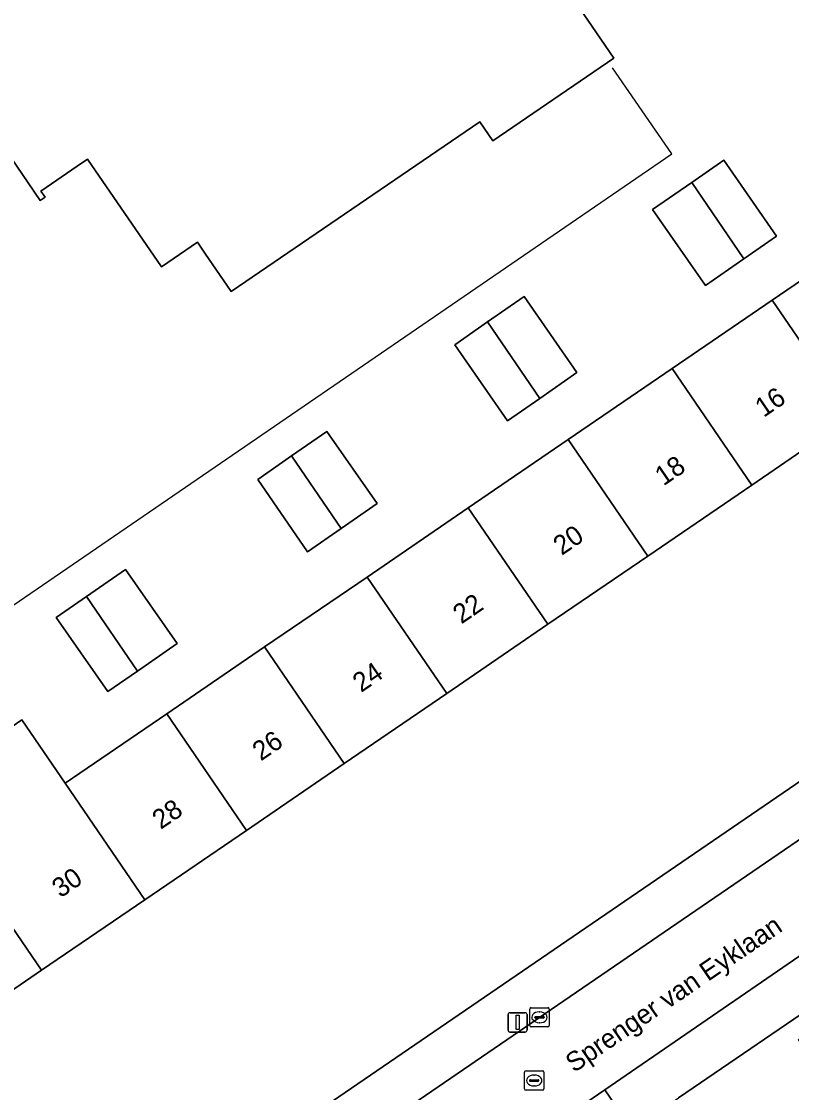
# Model space of a CAD drawing. Extents: x 157445 to 158888, y 383061 to 384688.
# Drawn here: x 158311.3 to 158351.2, y 383633.5 to 383689 of the extents above; entities that cross this region are included whole.
import ezdxf

# ---------------------------------------------------------------- set-up
doc = ezdxf.new("R2010")
doc.units = 0
for name, color, linetype in [('IMGEO_Erf', 7, 'Continuous'), ('IMGEO_Hek', 7, 'Continuous'), ('IMGEO_Kolk', 7, 'Continuous'), ('IMGEO_Lichtmast', 7, 'Continuous'), ('IMGEO_Openbare_ruimte_label', 7, 'Continuous'), ('IMGEO_Pand', 7, 'Continuous'), ('IMGEO_Pand_nummerreeks', 7, 'Continuous'), ('IMGEO_Rijbaan_lokaal_open', 7, 'Continuous'), ('IMGEO_Rioolput', 7, 'Continuous'), ('IMGEO_Voetpad_open', 7, 'Continuous')]:
    doc.layers.add(name, color=color, linetype=linetype)

msp = doc.modelspace()

# ---------------------------------------------------------------- linework, layer by layer
at = {"layer": 'IMGEO_Erf'}
for points in [[(158279.276, 383600.145), (158417.27, 383694.62), (158417.156, 383695.965), (158400.646, 383719.878), (158356.391, 383689.6), (158355.51, 383690.928), (158353.836, 383693.449), (158349.926, 383691.318)], [(158350.418, 383693.398), (158343.779, 383703.038), (158342.143, 383702.012), (158342.745, 383701.132), (158334.012, 383695.157), (158333.666, 383694.92), (158337.279, 383689.638), (158337.628, 383689.877), (158339.317, 383691.032), (158341.984, 383687.134), (158335.712, 383682.842), (158335.028, 383683.84), (158322.155, 383675.032), (158320.791, 383677.026)], [(158308.314, 383650.792), (158311.304, 383652.836), (158313.551, 383649.549), (158318.815, 383653.147), (158323.89, 383656.617), (158329.194, 383660.242), (158334.438, 383663.827), (158339.609, 383667.362), (158344.994, 383671.043), (158350.184, 383674.591), (158355.272, 383678.069), (158360.56, 383681.684), (158365.974, 383685.384), (158370.89, 383688.745), (158376.197, 383692.373)], [(158385.58, 383689.939), (158380.321, 383686.343), (158375.013, 383682.714), (158370.098, 383679.353), (158364.684, 383675.652), (158359.397, 383672.037), (158354.309, 383668.558), (158349.118, 383665.009), (158343.735, 383661.328), (158338.564, 383657.792), (158333.32, 383654.207), (158328.017, 383650.581), (158322.942, 383647.111), (158317.678, 383643.512), (158312.339, 383639.861), (158307.336, 383636.441)], [(158320.791, 383677.026), (158320.404, 383677.591), (158318.541, 383676.316), (158314.719, 383681.902), (158314.176, 383681.53), (158312.303, 383680.249), (158312.522, 383679.929), (158312.269, 383679.756), (158309.797, 383683.369)], [(158355.362, 383630.721), (158351.548, 383636.273), (158357.575, 383640.413), (158359.938, 383636.974), (158361.994, 383638.38), (158362.178, 383638.111), (158366.089, 383640.784), (158364.607, 383642.952), (158367.06, 383644.629), (158369.745, 383640.701), (158371.18, 383641.682), (158366.725, 383647.86), (158364.878, 383646.598), (158363.203, 383645.454), (158345.335, 383633.242)]]:
    msp.add_lwpolyline(points, dxfattribs=at)
for points in [[(158343.984, 383679.284), (158346.012, 383680.692), (158347.675, 383681.847), (158350.411, 383677.905), (158348.72, 383676.731), (158346.72, 383675.343)], [(158333.741, 383672.283), (158335.438, 383673.461), (158337.332, 383674.776), (158340.066, 383670.837), (158338.145, 383669.503), (158336.476, 383668.345)], [(158327.119, 383667.792), (158329.717, 383664.05), (158327.856, 383662.759), (158326.105, 383661.544), (158323.534, 383665.304), (158325.285, 383666.519)], [(158314.659, 383659.226), (158316.684, 383660.632), (158319.35, 383656.792), (158317.297, 383655.367), (158315.761, 383654.301), (158313.095, 383658.14)]]:
    msp.add_lwpolyline(points, close=True, dxfattribs=at)
at = {"layer": 'IMGEO_Hek'}
msp.add_lwpolyline([(158307.144, 383656.25), (158344.979, 383682.173), (158341.911, 383686.641)], dxfattribs=at)
at = {"layer": 'IMGEO_Kolk'}
for p, q in [((158337.626, 383636.995), (158337.626, 383637.847)), ((158337.701, 383637.921), (158338.553, 383637.921)), ((158338.627, 383637.847), (158338.627, 383636.995)), ((158337.885, 383637.415), (158337.885, 383637.427)), ((158338.323, 383637.378), (158337.925, 383637.378)), ((158337.928, 383637.464), (158338.326, 383637.464)), ((158338.114, 383637.701), (158338.139, 383637.701)), ((158338.369, 383637.427), (158338.369, 383637.415)), ((158338.553, 383636.921), (158337.701, 383636.921)), ((158338.137, 383637.141), (158338.112, 383637.141))]:
    msp.add_line(p, q, dxfattribs=at)
for points in [[(158337.626, 383636.995), (158337.626, 383637.847)], [(158337.701, 383637.921), (158338.553, 383637.921)], [(158338.627, 383637.847), (158338.627, 383636.995)], [(158338.553, 383636.921), (158337.701, 383636.921)]]:
    msp.add_lwpolyline(points, dxfattribs=at)
for centre, radius, start, end in [((158337.703, 383637.845), 0.0765, 91.552, 178.448), ((158337.703, 383637.845), 0.0765, 91.552, 178.448), ((158338.551, 383637.845), 0.0765, 1.552, 88.448), ((158338.551, 383637.845), 0.0765, 1.552, 88.448), ((158337.925, 383637.424), 0.0403, 85.8775, 175.7526), ((158337.922, 383637.414), 0.0366, 178.938, 274.7102), ((158338.326, 383637.421), 0.043, 264.8664, 352.4533), ((158338.33, 383637.426), 0.0386, 1.7309, 96.639), ((158337.703, 383636.997), 0.0765, 181.552, 268.448), ((158337.703, 383636.997), 0.0765, 181.552, 268.448), ((158338.551, 383636.997), 0.0765, 271.552, 358.448), ((158338.551, 383636.997), 0.0765, 271.552, 358.448)]:
    msp.add_arc(centre, radius, start, end, dxfattribs=at)
for centre, major_axis, ratio, start_param, end_param in [((158338.113, 383637.421), (-0.387, 0.002), 0.722429, 4.712389, 7.853982), ((158338.138, 383637.421), (-0.39, 0.002), 0.717154, 1.570796, 4.712389)]:
    msp.add_ellipse(centre, major_axis=major_axis, ratio=ratio, start_param=start_param, end_param=end_param, dxfattribs=at)
at = {"layer": 'IMGEO_Lichtmast'}
for p, q in [((158336.497, 383636.759), (158336.497, 383637.559)), ((158336.497, 383637.559), (158336.497, 383636.759)), ((158336.597, 383637.659), (158337.387, 383637.659)), ((158337.387, 383637.659), (158336.597, 383637.659)), ((158337.487, 383637.559), (158337.487, 383636.759)), ((158337.487, 383636.759), (158337.487, 383637.559)), ((158337.387, 383636.659), (158336.597, 383636.659)), ((158336.597, 383636.659), (158337.387, 383636.659))]:
    msp.add_line(p, q, dxfattribs=at)
msp.add_lwpolyline([(158336.917, 383637.534), (158337.067, 383637.534), (158337.067, 383636.784), (158336.917, 383636.784), (158336.917, 383637.534)], dxfattribs=at)
for centre, start, end in [((158336.597, 383637.559), 90, 180), ((158336.597, 383637.559), 90, 180), ((158337.387, 383637.559), 0, 90), ((158337.387, 383637.559), 360, 90), ((158336.597, 383636.759), 180, 270), ((158336.597, 383636.759), 180, 270), ((158337.387, 383636.759), 270, 0), ((158337.387, 383636.759), 270, 0)]:
    msp.add_arc(centre, 0.1, start, end, dxfattribs=at)
at = {"layer": 'IMGEO_Pand'}
msp.add_lwpolyline([(158309.797, 383683.369), (158312.269, 383679.756), (158312.522, 383679.929), (158312.303, 383680.249), (158314.176, 383681.53), (158314.719, 383681.902), (158318.541, 383676.316), (158320.404, 383677.591), (158320.791, 383677.026), (158322.155, 383675.032), (158335.028, 383683.84), (158335.712, 383682.842), (158341.984, 383687.134), (158339.317, 383691.032)], dxfattribs=at)
for points in [[(158346.012, 383680.692), (158348.72, 383676.731), (158350.411, 383677.905), (158347.675, 383681.847)], [(158346.012, 383680.692), (158343.984, 383679.284), (158346.72, 383675.343), (158348.72, 383676.731)], [(158355.272, 383678.069), (158350.184, 383674.591), (158354.309, 383668.558), (158359.397, 383672.037)], [(158335.438, 383673.461), (158338.145, 383669.503), (158340.066, 383670.837), (158337.332, 383674.776)], [(158350.184, 383674.591), (158344.994, 383671.043), (158349.118, 383665.009), (158354.309, 383668.558)], [(158335.438, 383673.461), (158333.741, 383672.283), (158336.476, 383668.345), (158338.145, 383669.503)], [(158339.609, 383667.362), (158343.735, 383661.328), (158349.118, 383665.009), (158344.994, 383671.043)], [(158325.285, 383666.519), (158327.856, 383662.759), (158329.717, 383664.05), (158327.119, 383667.792)], [(158338.564, 383657.792), (158343.735, 383661.328), (158339.609, 383667.362), (158334.438, 383663.827)], [(158325.285, 383666.519), (158323.534, 383665.304), (158326.105, 383661.544), (158327.856, 383662.759)], [(158338.564, 383657.792), (158334.438, 383663.827), (158329.194, 383660.242), (158333.32, 383654.207)], [(158314.659, 383659.226), (158317.297, 383655.367), (158319.35, 383656.792), (158316.684, 383660.632)], [(158323.89, 383656.617), (158328.017, 383650.581), (158333.32, 383654.207), (158329.194, 383660.242)], [(158314.659, 383659.226), (158313.095, 383658.14), (158315.761, 383654.301), (158317.297, 383655.367)], [(158322.942, 383647.111), (158328.017, 383650.581), (158323.89, 383656.617), (158318.815, 383653.147)], [(158313.551, 383649.549), (158311.304, 383652.836), (158308.314, 383650.792), (158309.064, 383649.715), (158307.251, 383648.456), (158308.748, 383646.266), (158308.211, 383645.899), (158312.339, 383639.861), (158317.678, 383643.512)], [(158322.942, 383647.111), (158318.815, 383653.147), (158313.551, 383649.549), (158317.678, 383643.512)], [(158303.209, 383642.479), (158307.336, 383636.441), (158312.339, 383639.861), (158308.211, 383645.899)]]:
    msp.add_lwpolyline(points, close=True, dxfattribs=at)
at = {"layer": 'IMGEO_Rijbaan_lokaal_open'}
msp.add_lwpolyline([(158402.125, 383675.244), (158402.165, 383675.271), (158411.426, 383681.568), (158421.659, 383688.498), (158418.79, 383692.748), (158399.958, 383679.742), (158399.87, 383679.681), (158396.818, 383677.592), (158291.408, 383605.439), (158275.823, 383594.75), (158278.623, 383590.71), (158296.72, 383603.094), (158306.706, 383609.901), (158309.83, 383612.03), (158333.171, 383627.939), (158333.825, 383628.385), (158341.507, 383633.663), (158359.407, 383645.96), (158361.016, 383647.069), (158363.977, 383649.11), (158390.1, 383666.952), (158401.945, 383675.147)], close=True, dxfattribs=at)
at = {"layer": 'IMGEO_Rioolput'}
for p, q in [((158337.353, 383633.72), (158337.353, 383634.572)), ((158337.428, 383634.646), (158338.28, 383634.646)), ((158337.841, 383634.426), (158337.866, 383634.426)), ((158338.354, 383634.572), (158338.354, 383633.72)), ((158337.612, 383634.14), (158337.612, 383634.152)), ((158338.05, 383634.103), (158337.652, 383634.103)), ((158337.655, 383634.189), (158338.053, 383634.189)), ((158337.864, 383633.866), (158337.839, 383633.866)), ((158338.096, 383634.152), (158338.096, 383634.14)), ((158338.28, 383633.646), (158337.428, 383633.646))]:
    msp.add_line(p, q, dxfattribs=at)
for points in [[(158337.353, 383633.72), (158337.353, 383634.572)], [(158337.428, 383634.646), (158338.28, 383634.646)], [(158338.354, 383634.572), (158338.354, 383633.72)], [(158338.28, 383633.646), (158337.428, 383633.646)]]:
    msp.add_lwpolyline(points, dxfattribs=at)
for centre, radius, start, end in [((158337.43, 383634.57), 0.0765, 91.552, 178.448), ((158337.43, 383634.57), 0.0765, 91.552, 178.448), ((158338.278, 383634.57), 0.0765, 1.552, 88.448), ((158338.278, 383634.57), 0.0765, 1.552, 88.448), ((158337.652, 383634.149), 0.0403, 85.8775, 175.7526), ((158337.649, 383634.139), 0.0366, 178.938, 274.7102), ((158338.053, 383634.146), 0.043, 264.8664, 352.4533), ((158338.057, 383634.151), 0.0386, 1.7309, 96.639), ((158337.43, 383633.722), 0.0765, 181.552, 268.448), ((158337.43, 383633.722), 0.0765, 181.552, 268.448), ((158338.278, 383633.722), 0.0765, 271.552, 358.448), ((158338.278, 383633.722), 0.0765, 271.552, 358.448)]:
    msp.add_arc(centre, radius, start, end, dxfattribs=at)
for centre, major_axis, ratio, start_param, end_param in [((158337.84, 383634.146), (-0.387, 0.002), 0.722429, 4.712389, 7.853982), ((158337.865, 383634.146), (-0.39, 0.002), 0.717154, 1.570796, 4.712389)]:
    msp.add_ellipse(centre, major_axis=major_axis, ratio=ratio, start_param=start_param, end_param=end_param, dxfattribs=at)
at = {"layer": 'IMGEO_Voetpad_open'}
for points in [[(158396.818, 383677.592), (158396.225, 383678.458), (158399.365, 383680.608), (158399.958, 383679.742), (158418.79, 383692.748), (158417.27, 383694.62), (158279.276, 383600.145), (158275.269, 383597.397), (158272.753, 383598.283), (158275.305, 383594.395), (158275.823, 383594.75), (158291.408, 383605.439)], [(158363.203, 383645.454), (158361.016, 383647.069), (158359.407, 383645.96), (158341.507, 383633.663), (158342.101, 383632.797), (158338.233, 383626.716), (158339.573, 383627.619), (158340.913, 383628.521), (158341.513, 383630.675), (158345.335, 383633.242)], [(158341.507, 383633.663), (158333.825, 383628.385), (158333.171, 383627.939), (158333.765, 383627.073), (158342.101, 383632.797)]]:
    msp.add_lwpolyline(points, close=True, dxfattribs=at)

# ---------------------------------------------------------------- texts
at = {"layer": 'IMGEO_Openbare_ruimte_label'}
msp.add_text('Sprenger van Eyklaan', height=1, rotation=34.2783, dxfattribs=at).set_placement((158339.914, 383634.523))
at = {"layer": 'IMGEO_Pand_nummerreeks'}
for s, rotation, p in [('16', 34.3617, (158349.736, 383668.484)), ('18', 34.3617, (158344.546, 383664.935)), ('20', 34.3617, (158339.278, 383661.334)), ('22', 34.3617, (158334.08, 383657.78)), ('24', 34.3617, (158328.89, 383654.231)), ('26', 34.3617, (158323.697, 383650.68)), ('28', 34.3617, (158318.507, 383647.132)), ('30', 34.3603, (158313.314, 383643.581))]:
    msp.add_text(s, height=1, rotation=rotation, dxfattribs=at).set_placement(p)

doc.saveas('drawing.dxf')
